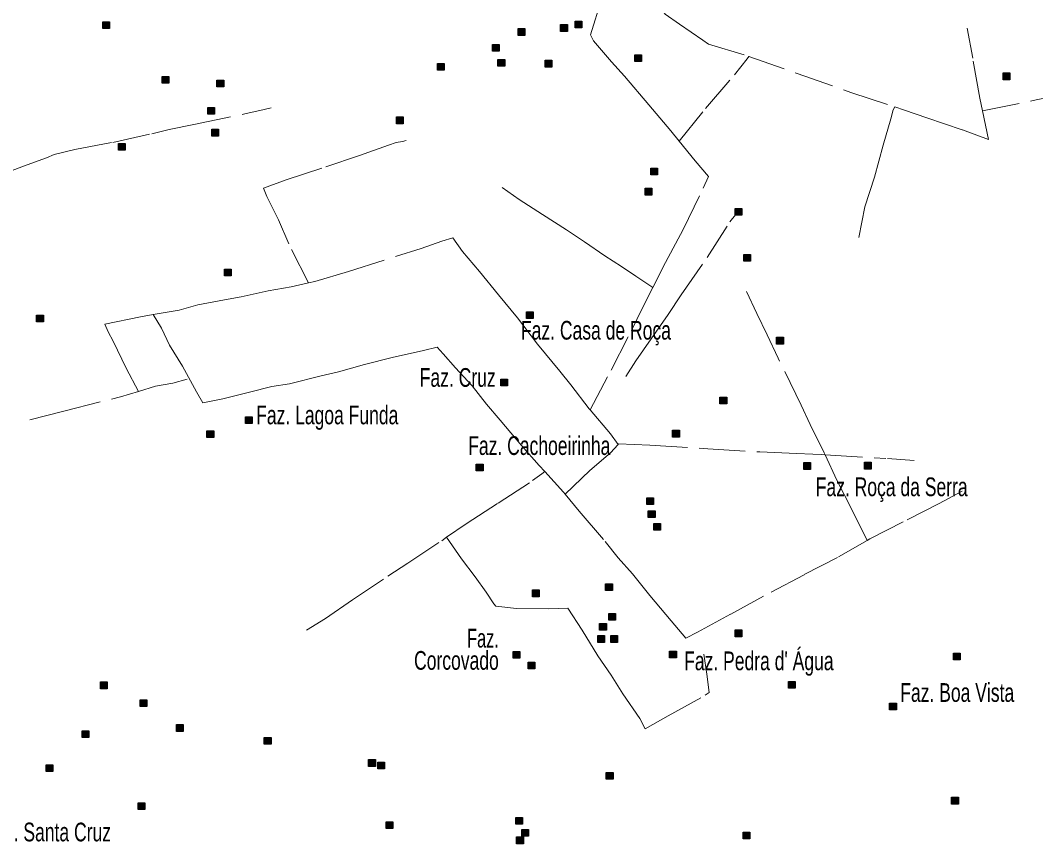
# Model space of a CAD drawing. Extents: x 445.6 to 500, y 8618.1 to 8673.4.
# Drawn here: x 485.21 to 493.89, y 8658.85 to 8665.89 of the extents above; entities that cross this region are included whole.
import ezdxf
from ezdxf.enums import TextEntityAlignment as Align

# ---------------------------------------------------------------- set-up
doc = ezdxf.new("R2010")
doc.units = 0
doc.header["$LTSCALE"] = 0.064
doc.linetypes.add('DOT_DASHED', pattern=[7.7, 5, -1.2, 0.3, -1.2])
doc.layers.add('2', color=7, linetype='Continuous', lineweight=25)
doc.layers.add('22', color=7, linetype='DOT_DASHED', lineweight=13)
doc.layers.add('61', color=7, linetype='Continuous')

msp = doc.modelspace()

# ---------------------------------------------------------------- hatches: boundary and pattern name
at = {"layer": '2'}
for points in [[(489.9536, 8665.8854), (490.0116, 8665.8854), (490.0116, 8665.8274), (489.9536, 8665.8274)], [(485.9151, 8665.8786), (485.9731, 8665.8786), (485.9731, 8665.8206), (485.9151, 8665.8206)], [(489.4656, 8665.8211), (489.5236, 8665.8211), (489.5236, 8665.7631), (489.4656, 8665.7631)], [(489.8286, 8665.8549), (489.8866, 8665.8549), (489.8866, 8665.7969), (489.8286, 8665.7969)], [(489.246, 8665.6855), (489.304, 8665.6855), (489.304, 8665.6275), (489.246, 8665.6275)], [(489.2933, 8665.5568), (489.3513, 8665.5568), (489.3513, 8665.4988), (489.2933, 8665.4988)], [(489.6968, 8665.55), (489.7548, 8665.55), (489.7548, 8665.492), (489.6968, 8665.492)], [(490.4636, 8665.598), (490.5216, 8665.598), (490.5216, 8665.54), (490.4636, 8665.54)], [(488.7765, 8665.5229), (488.8345, 8665.5229), (488.8345, 8665.4649), (488.7765, 8665.4649)], [(486.4218, 8665.4111), (486.4798, 8665.4111), (486.4798, 8665.3531), (486.4218, 8665.3531)], [(486.8913, 8665.3806), (486.9493, 8665.3806), (486.9493, 8665.3226), (486.8913, 8665.3226)], [(493.6117, 8665.4415), (493.6697, 8665.4415), (493.6697, 8665.3835), (493.6117, 8665.3835)], [(486.8136, 8665.1468), (486.8716, 8665.1468), (486.8716, 8665.0888), (486.8136, 8665.0888)], [(488.4252, 8665.0654), (488.4832, 8665.0654), (488.4832, 8665.0074), (488.4252, 8665.0074)], [(486.8474, 8664.9605), (486.9054, 8664.9605), (486.9054, 8664.9025), (486.8474, 8664.9025)], [(486.0502, 8664.8385), (486.1082, 8664.8385), (486.1082, 8664.7805), (486.0502, 8664.7805)], [(490.5987, 8664.6286), (490.6567, 8664.6286), (490.6567, 8664.5706), (490.5987, 8664.5706)], [(490.5514, 8664.4558), (490.6094, 8664.4558), (490.6094, 8664.3978), (490.5514, 8664.3978)], [(491.3203, 8664.2822), (491.3783, 8664.2822), (491.3783, 8664.2242), (491.3203, 8664.2242)], [(491.3952, 8663.8898), (491.4532, 8663.8898), (491.4532, 8663.8318), (491.3952, 8663.8318)], [(486.9547, 8663.7643), (487.0127, 8663.7643), (487.0127, 8663.7063), (486.9547, 8663.7063)], [(485.3499, 8663.3713), (485.4079, 8663.3713), (485.4079, 8663.3133), (485.3499, 8663.3133)], [(489.5362, 8663.3987), (489.5942, 8663.3987), (489.5942, 8663.3407), (489.5362, 8663.3407)], [(491.6756, 8663.1817), (491.7336, 8663.1817), (491.7336, 8663.1237), (491.6756, 8663.1237)], [(489.3173, 8662.8234), (489.3753, 8662.8234), (489.3753, 8662.7654), (489.3173, 8662.7654)], [(491.1913, 8662.6702), (491.2493, 8662.6702), (491.2493, 8662.6122), (491.1913, 8662.6122)], [(487.135, 8662.5009), (487.193, 8662.5009), (487.193, 8662.4429), (487.135, 8662.4429)], [(486.8061, 8662.382), (486.8641, 8662.382), (486.8641, 8662.324), (486.8061, 8662.324)], [(490.786, 8662.3857), (490.844, 8662.3857), (490.844, 8662.3277), (490.786, 8662.3277)], [(489.1084, 8662.0968), (489.1664, 8662.0968), (489.1664, 8662.0388), (489.1084, 8662.0388)], [(491.9083, 8662.1091), (491.9663, 8662.1091), (491.9663, 8662.0511), (491.9083, 8662.0511)], [(492.4251, 8662.1125), (492.4831, 8662.1125), (492.4831, 8662.0545), (492.4251, 8662.0545)], [(490.5646, 8661.8088), (490.6226, 8661.8088), (490.6226, 8661.7508), (490.5646, 8661.7508)], [(490.5781, 8661.697), (490.6361, 8661.697), (490.6361, 8661.639), (490.5781, 8661.639)], [(490.6254, 8661.5885), (490.6834, 8661.5885), (490.6834, 8661.5305), (490.6254, 8661.5305)], [(490.2133, 8661.0736), (490.2713, 8661.0736), (490.2713, 8661.0156), (490.2133, 8661.0156)], [(489.589, 8661.0206), (489.647, 8661.0206), (489.647, 8660.9626), (489.589, 8660.9626)], [(490.2403, 8660.8195), (490.2983, 8660.8195), (490.2983, 8660.7615), (490.2403, 8660.7615)], [(490.1627, 8660.7348), (490.2207, 8660.7348), (490.2207, 8660.6768), (490.1627, 8660.6768)], [(491.3198, 8660.6783), (491.3778, 8660.6783), (491.3778, 8660.6203), (491.3198, 8660.6203)], [(490.1458, 8660.6297), (490.2038, 8660.6297), (490.2038, 8660.5717), (490.1458, 8660.5717)], [(490.2572, 8660.6297), (490.3152, 8660.6297), (490.3152, 8660.5717), (490.2572, 8660.5717)], [(489.4235, 8660.4954), (489.4815, 8660.4954), (489.4815, 8660.4374), (489.4235, 8660.4374)], [(490.7605, 8660.4976), (490.8185, 8660.4976), (490.8185, 8660.4396), (490.7605, 8660.4396)], [(493.1869, 8660.4809), (493.2449, 8660.4809), (493.2449, 8660.4229), (493.1869, 8660.4229)], [(489.5518, 8660.404), (489.6098, 8660.404), (489.6098, 8660.346), (489.5518, 8660.346)], [(485.8954, 8660.2336), (485.9534, 8660.2336), (485.9534, 8660.1756), (485.8954, 8660.1756)], [(491.7758, 8660.2379), (491.8338, 8660.2379), (491.8338, 8660.1799), (491.7758, 8660.1799)], [(486.2343, 8660.0807), (486.2923, 8660.0807), (486.2923, 8660.0227), (486.2343, 8660.0227)], [(492.6409, 8660.0537), (492.6989, 8660.0537), (492.6989, 8659.9957), (492.6409, 8659.9957)], [(485.7383, 8659.8164), (485.7963, 8659.8164), (485.7963, 8659.7584), (485.7383, 8659.7584)], [(486.5447, 8659.8689), (486.6027, 8659.8689), (486.6027, 8659.8109), (486.5447, 8659.8109)], [(487.2963, 8659.7589), (487.3543, 8659.7589), (487.3543, 8659.7009), (487.2963, 8659.7009)], [(488.1881, 8659.5692), (488.2461, 8659.5692), (488.2461, 8659.5112), (488.1881, 8659.5112)], [(488.2657, 8659.5489), (488.3237, 8659.5489), (488.3237, 8659.4909), (488.2657, 8659.4909)], [(485.4309, 8659.5251), (485.4889, 8659.5251), (485.4889, 8659.4671), (485.4309, 8659.4671)], [(490.219, 8659.4608), (490.277, 8659.4608), (490.277, 8659.4028), (490.219, 8659.4028)], [(493.1713, 8659.2477), (493.2293, 8659.2477), (493.2293, 8659.1897), (493.1713, 8659.1897)], [(486.2174, 8659.1998), (486.2754, 8659.1998), (486.2754, 8659.1418), (486.2174, 8659.1418)], [(488.3367, 8659.0373), (488.3947, 8659.0373), (488.3947, 8658.9793), (488.3367, 8658.9793)], [(489.4455, 8659.0746), (489.5035, 8659.0746), (489.5035, 8659.0166), (489.4455, 8659.0166)], [(489.4962, 8658.9729), (489.5542, 8658.9729), (489.5542, 8658.9149), (489.4962, 8658.9149)], [(491.3895, 8658.9492), (491.4475, 8658.9492), (491.4475, 8658.8912), (491.3895, 8658.8912)], [(489.4523, 8658.9085), (489.5103, 8658.9085), (489.5103, 8658.8505), (489.4523, 8658.8505)]]:
    msp.add_hatch(color=256, dxfattribs=at).paths.add_polyline_path(points)

# ---------------------------------------------------------------- linework, layer by layer
for points in [[(489.9536, 8665.8854), (490.0116, 8665.8854), (490.0116, 8665.8274), (489.9536, 8665.8274)], [(485.9151, 8665.8786), (485.9731, 8665.8786), (485.9731, 8665.8206), (485.9151, 8665.8206)], [(489.4656, 8665.8211), (489.5236, 8665.8211), (489.5236, 8665.7631), (489.4656, 8665.7631)], [(489.8286, 8665.8549), (489.8866, 8665.8549), (489.8866, 8665.7969), (489.8286, 8665.7969)], [(489.246, 8665.6855), (489.304, 8665.6855), (489.304, 8665.6275), (489.246, 8665.6275)], [(489.2933, 8665.5568), (489.3513, 8665.5568), (489.3513, 8665.4988), (489.2933, 8665.4988)], [(489.6968, 8665.55), (489.7548, 8665.55), (489.7548, 8665.492), (489.6968, 8665.492)], [(490.4636, 8665.598), (490.5216, 8665.598), (490.5216, 8665.54), (490.4636, 8665.54)], [(488.7765, 8665.5229), (488.8345, 8665.5229), (488.8345, 8665.4649), (488.7765, 8665.4649)], [(486.4218, 8665.4111), (486.4798, 8665.4111), (486.4798, 8665.3531), (486.4218, 8665.3531)], [(486.8913, 8665.3806), (486.9493, 8665.3806), (486.9493, 8665.3226), (486.8913, 8665.3226)], [(493.6117, 8665.4415), (493.6697, 8665.4415), (493.6697, 8665.3835), (493.6117, 8665.3835)], [(486.8136, 8665.1468), (486.8716, 8665.1468), (486.8716, 8665.0888), (486.8136, 8665.0888)], [(488.4252, 8665.0654), (488.4832, 8665.0654), (488.4832, 8665.0074), (488.4252, 8665.0074)], [(486.8474, 8664.9605), (486.9054, 8664.9605), (486.9054, 8664.9025), (486.8474, 8664.9025)], [(486.0502, 8664.8385), (486.1082, 8664.8385), (486.1082, 8664.7805), (486.0502, 8664.7805)], [(490.5987, 8664.6286), (490.6567, 8664.6286), (490.6567, 8664.5706), (490.5987, 8664.5706)], [(490.5514, 8664.4558), (490.6094, 8664.4558), (490.6094, 8664.3978), (490.5514, 8664.3978)], [(491.3203, 8664.2822), (491.3783, 8664.2822), (491.3783, 8664.2242), (491.3203, 8664.2242)], [(491.3952, 8663.8898), (491.4532, 8663.8898), (491.4532, 8663.8318), (491.3952, 8663.8318)], [(486.9547, 8663.7643), (487.0127, 8663.7643), (487.0127, 8663.7063), (486.9547, 8663.7063)], [(485.3499, 8663.3713), (485.4079, 8663.3713), (485.4079, 8663.3133), (485.3499, 8663.3133)], [(489.5362, 8663.3987), (489.5942, 8663.3987), (489.5942, 8663.3407), (489.5362, 8663.3407)], [(491.6756, 8663.1817), (491.7336, 8663.1817), (491.7336, 8663.1237), (491.6756, 8663.1237)], [(489.3173, 8662.8234), (489.3753, 8662.8234), (489.3753, 8662.7654), (489.3173, 8662.7654)], [(491.1913, 8662.6702), (491.2493, 8662.6702), (491.2493, 8662.6122), (491.1913, 8662.6122)], [(487.135, 8662.5009), (487.193, 8662.5009), (487.193, 8662.4429), (487.135, 8662.4429)], [(486.8061, 8662.382), (486.8641, 8662.382), (486.8641, 8662.324), (486.8061, 8662.324)], [(490.786, 8662.3857), (490.844, 8662.3857), (490.844, 8662.3277), (490.786, 8662.3277)], [(489.1084, 8662.0968), (489.1664, 8662.0968), (489.1664, 8662.0388), (489.1084, 8662.0388)], [(491.9083, 8662.1091), (491.9663, 8662.1091), (491.9663, 8662.0511), (491.9083, 8662.0511)], [(492.4251, 8662.1125), (492.4831, 8662.1125), (492.4831, 8662.0545), (492.4251, 8662.0545)], [(490.5646, 8661.8088), (490.6226, 8661.8088), (490.6226, 8661.7508), (490.5646, 8661.7508)], [(490.5781, 8661.697), (490.6361, 8661.697), (490.6361, 8661.639), (490.5781, 8661.639)], [(490.6254, 8661.5885), (490.6834, 8661.5885), (490.6834, 8661.5305), (490.6254, 8661.5305)], [(490.2133, 8661.0736), (490.2713, 8661.0736), (490.2713, 8661.0156), (490.2133, 8661.0156)], [(489.589, 8661.0206), (489.647, 8661.0206), (489.647, 8660.9626), (489.589, 8660.9626)], [(490.2403, 8660.8195), (490.2983, 8660.8195), (490.2983, 8660.7615), (490.2403, 8660.7615)], [(490.1627, 8660.7348), (490.2207, 8660.7348), (490.2207, 8660.6768), (490.1627, 8660.6768)], [(491.3198, 8660.6783), (491.3778, 8660.6783), (491.3778, 8660.6203), (491.3198, 8660.6203)], [(490.1458, 8660.6297), (490.2038, 8660.6297), (490.2038, 8660.5717), (490.1458, 8660.5717)], [(490.2572, 8660.6297), (490.3152, 8660.6297), (490.3152, 8660.5717), (490.2572, 8660.5717)], [(489.4235, 8660.4954), (489.4815, 8660.4954), (489.4815, 8660.4374), (489.4235, 8660.4374)], [(490.7605, 8660.4976), (490.8185, 8660.4976), (490.8185, 8660.4396), (490.7605, 8660.4396)], [(493.1869, 8660.4809), (493.2449, 8660.4809), (493.2449, 8660.4229), (493.1869, 8660.4229)], [(489.5518, 8660.404), (489.6098, 8660.404), (489.6098, 8660.346), (489.5518, 8660.346)], [(485.8954, 8660.2336), (485.9534, 8660.2336), (485.9534, 8660.1756), (485.8954, 8660.1756)], [(491.7758, 8660.2379), (491.8338, 8660.2379), (491.8338, 8660.1799), (491.7758, 8660.1799)], [(486.2343, 8660.0807), (486.2923, 8660.0807), (486.2923, 8660.0227), (486.2343, 8660.0227)], [(492.6409, 8660.0537), (492.6989, 8660.0537), (492.6989, 8659.9957), (492.6409, 8659.9957)], [(485.7383, 8659.8164), (485.7963, 8659.8164), (485.7963, 8659.7584), (485.7383, 8659.7584)], [(486.5447, 8659.8689), (486.6027, 8659.8689), (486.6027, 8659.8109), (486.5447, 8659.8109)], [(487.2963, 8659.7589), (487.3543, 8659.7589), (487.3543, 8659.7009), (487.2963, 8659.7009)], [(488.1881, 8659.5692), (488.2461, 8659.5692), (488.2461, 8659.5112), (488.1881, 8659.5112)], [(488.2657, 8659.5489), (488.3237, 8659.5489), (488.3237, 8659.4909), (488.2657, 8659.4909)], [(485.4309, 8659.5251), (485.4889, 8659.5251), (485.4889, 8659.4671), (485.4309, 8659.4671)], [(490.219, 8659.4608), (490.277, 8659.4608), (490.277, 8659.4028), (490.219, 8659.4028)], [(493.1713, 8659.2477), (493.2293, 8659.2477), (493.2293, 8659.1897), (493.1713, 8659.1897)], [(486.2174, 8659.1998), (486.2754, 8659.1998), (486.2754, 8659.1418), (486.2174, 8659.1418)], [(488.3367, 8659.0373), (488.3947, 8659.0373), (488.3947, 8658.9793), (488.3367, 8658.9793)], [(489.4455, 8659.0746), (489.5035, 8659.0746), (489.5035, 8659.0166), (489.4455, 8659.0166)], [(489.4962, 8658.9729), (489.5542, 8658.9729), (489.5542, 8658.9149), (489.4962, 8658.9149)], [(491.3895, 8658.9492), (491.4475, 8658.9492), (491.4475, 8658.8912), (491.3895, 8658.8912)], [(489.4523, 8658.9085), (489.5103, 8658.9085), (489.5103, 8658.8505), (489.4523, 8658.8505)]]:
    msp.add_lwpolyline(points, close=True, dxfattribs=at)
at = {"layer": '22'}
for points in [[(490.843, 8664.8591), (490.7725, 8664.9462), (490.5822, 8665.1695), (490.3748, 8665.4132), (490.263, 8665.5368), (490.1101, 8665.7163), (490.0839, 8665.7685), (490.1862, 8666.0941), (490.2552, 8666.3032), (490.3029, 8666.44), (490.3148, 8666.4692)], [(490.7103, 8665.9601), (490.7224, 8665.9455), (490.8453, 8665.8596), (491.0432, 8665.7233), (491.0923, 8665.6865), (491.4364, 8665.5842), (491.4382, 8665.5836)], [(493.4348, 8665.1182), (493.4115, 8665.2267), (493.3512, 8665.5691), (493.3047, 8665.8235)], [(493.4348, 8665.1182), (493.9058, 8665.2134), (494.2965, 8665.2834), (494.2901, 8665.3468), (494.2831, 8665.4565), (494.2786, 8665.6025), (494.2854, 8665.6725)], [(490.843, 8664.8591), (491.067, 8665.1381), (491.3151, 8665.426), (491.4224, 8665.5633), (491.4382, 8665.5836)], [(491.4382, 8665.5836), (491.8501, 8665.4369), (492.3179, 8665.2724), (492.6859, 8665.1507)], [(482.8421, 8665.2039), (482.8548, 8665.1986), (483.0775, 8665.1059), (483.356, 8665.0172), (483.8687, 8664.8398), (484.1616, 8664.7286), (484.3756, 8664.6601), (484.4443, 8664.6318), (484.4975, 8664.5968), (484.5881, 8664.497), (484.6648, 8664.425), (485.0274, 8664.5643), (485.2388, 8664.6432), (485.4341, 8664.7152), (485.4991, 8664.7453), (485.6758, 8664.7871), (486.0025, 8664.848), (486.3349, 8664.9223), (486.4836, 8664.9595), (486.6951, 8665.0012), (487.1311, 8665.0922), (487.2961, 8665.1294), (487.3542, 8665.1433)], [(492.3794, 8664.0346), (492.4303, 8664.2972), (492.5124, 8664.5514), (492.5859, 8664.8254), (492.6514, 8665.0502), (492.6712, 8665.1265), (492.6859, 8665.1507)], [(492.6859, 8665.1507), (492.7687, 8665.1233), (492.9591, 8665.0567), (493.2655, 8664.954), (493.4877, 8664.8716), (493.4348, 8665.1182)], [(487.6739, 8663.646), (487.505, 8663.9813), (487.4188, 8664.1858), (487.3192, 8664.3838), (487.2896, 8664.4565), (487.4835, 8664.5264), (487.8229, 8664.6394), (488.1111, 8664.7363), (488.3589, 8664.825), (488.4247, 8664.8478), (488.4785, 8664.8558), (488.5078, 8664.8627)], [(490.6176, 8663.6069), (490.7269, 8663.8216), (490.8768, 8664.102), (491.0462, 8664.4552), (491.0937, 8664.5573), (490.9795, 8664.6904), (490.843, 8664.8591)], [(489.3284, 8664.4622), (489.4736, 8664.3594), (489.6734, 8664.2325), (489.8792, 8664.0995), (490.0335, 8663.9967), (490.207, 8663.8773), (490.3493, 8663.7866), (490.4733, 8663.705), (490.6176, 8663.6069)], [(490.387, 8662.8465), (490.4725, 8662.9795), (490.6042, 8663.1689), (490.749, 8663.3766), (490.8596, 8663.545), (491.0816, 8663.8625), (491.2764, 8664.1676), (491.3238, 8664.2281), (491.355, 8664.2563)], [(487.6739, 8663.646), (487.7276, 8663.6585), (488.016, 8663.744), (488.4179, 8663.8719), (488.6379, 8663.9414), (488.8143, 8664.0026), (488.9063, 8664.0318), (488.9894, 8663.9151), (489.1353, 8663.7447), (489.298, 8663.544), (489.4597, 8663.3466), (489.6307, 8663.1234), (489.8216, 8662.8902), (489.9159, 8662.7758), (490.0735, 8662.5706), (490.0825, 8662.56)], [(486.3472, 8663.3761), (486.5678, 8663.4136), (486.7285, 8663.4589), (486.9553, 8663.5015), (487.099, 8663.5262), (487.3302, 8663.5777), (487.5255, 8663.6114), (487.6739, 8663.646)], [(490.0825, 8662.56), (490.2599, 8662.9003), (490.4336, 8663.2401), (490.5264, 8663.4278), (490.6176, 8663.6069)], [(492.089, 8662.177), (492.082, 8662.1923), (491.9612, 8662.4359), (491.8841, 8662.5998), (491.689, 8663.0034), (491.5957, 8663.202), (491.5051, 8663.3853), (491.4167, 8663.5717)], [(486.2206, 8662.7188), (486.1151, 8662.9185), (486.0051, 8663.1472), (485.9624, 8663.2279), (485.9325, 8663.2925), (486.2378, 8663.3575), (486.3472, 8663.3761)], [(486.3472, 8663.3761), (486.4163, 8663.2599), (486.4864, 8663.1147), (486.598, 8662.9333), (486.7152, 8662.7139), (486.7697, 8662.6206), (486.941, 8662.6543), (487.1694, 8662.7113), (487.3614, 8662.7605), (487.5119, 8662.7839), (487.7832, 8662.8515), (487.9311, 8662.8852), (488.1517, 8662.9474), (488.3905, 8663.0096), (488.6578, 8663.0692), (488.7746, 8663.0977), (488.8239, 8663.0407), (488.9303, 8662.9189), (489.0721, 8662.7658), (489.1941, 8662.6103), (489.3135, 8662.4729), (489.4956, 8662.2567), (489.6462, 8662.0856), (489.6943, 8662.0326)], [(486.2206, 8662.7188), (486.3653, 8662.7633), (486.5157, 8662.7902), (486.636, 8662.8243)], [(485.2908, 8662.4754), (485.584, 8662.5503), (486.0667, 8662.6714), (486.2206, 8662.7188)], [(490.0825, 8662.56), (490.2554, 8662.3553), (490.3201, 8662.265)], [(489.8669, 8661.8409), (490.0776, 8662.0421), (490.2547, 8662.1922), (490.3201, 8662.265)], [(490.3201, 8662.265), (490.3245, 8662.2699), (490.5928, 8662.2592), (491.0865, 8662.227), (491.5311, 8662.2004), (491.8451, 8662.187), (491.9846, 8662.1816), (492.0557, 8662.179), (492.089, 8662.177)], [(492.4496, 8661.4441), (492.312, 8661.7198), (492.1889, 8661.9587), (492.089, 8662.177)], [(492.089, 8662.177), (492.6218, 8662.1442), (492.8499, 8662.1281)], [(488.8548, 8661.4705), (489.0206, 8661.5852), (489.2942, 8661.7627), (489.5892, 8661.9552), (489.669, 8662.0144), (489.6943, 8662.0326)], [(489.6943, 8662.0326), (489.8544, 8661.856), (489.8669, 8661.8409)], [(489.8669, 8661.8409), (489.9868, 8661.6953), (490.21, 8661.4335), (490.3216, 8661.2961), (490.4444, 8661.1573), (490.5923, 8660.9733), (490.774, 8660.7555), (490.8991, 8660.6089), (491.0003, 8660.6608), (491.2827, 8660.8124), (491.6281, 8661.0013), (491.9118, 8661.1516), (492.2051, 8661.3039), (492.4496, 8661.4441)], [(492.4496, 8661.4441), (492.4723, 8661.4571), (492.7907, 8661.619), (493.064, 8661.7606), (493.2615, 8661.8657)], [(487.6566, 8660.6772), (487.8204, 8660.7756), (488.0507, 8660.9349), (488.3516, 8661.1376), (488.5226, 8661.2491), (488.8132, 8661.4417), (488.8548, 8661.4705)], [(488.8548, 8661.4705), (488.9811, 8661.2875), (489.0991, 8661.1328), (489.1925, 8661.0002), (489.2569, 8660.9031), (489.2741, 8660.881), (489.4511, 8660.8614), (489.7264, 8660.859), (489.8911, 8660.8639), (490.014, 8660.6773), (490.1467, 8660.4563), (490.2609, 8660.2929), (490.3617, 8660.1309), (490.5067, 8659.9198), (490.5517, 8659.8326), (490.7483, 8659.9431), (491.0654, 8660.1198), (491.0998, 8660.1444), (491.0801, 8660.3015), (491.0534, 8660.4706)]]:
    msp.add_lwpolyline(points, dxfattribs=at)

# ---------------------------------------------------------------- texts
at = {"layer": '61', "width": 0.7}
for s, p in [('Faz. Casa de Roça', (489.49, 8663.1614)), ('Faz. Lagoa Funda', (487.2265, 8662.4371)), ('Faz. Cachoeirinha', (489.0391, 8662.1749)), ('Faz. Roça da Serra', (492.0094, 8661.8224)), ("Faz. Pedra d' Água", (490.8848, 8660.3342)), ('Faz. Boa Vista', (492.7322, 8660.0634)), ('Faz. Santa Cruz', (484.9038, 8658.8704))]:
    msp.add_text(s, height=0.16, dxfattribs=at).set_placement(p)
at = {"layer": '61'}
for s, width, p in [('Faz. Cruz', 0.7, (489.2738, 8662.7577)), ('Faz.', 0.65, (489.3006, 8660.528)), ('Corcovado', 0.7, (489.3006, 8660.338))]:
    msp.add_text(s, height=0.16, dxfattribs=dict(at, width=width)).set_placement(p, align=Align.RIGHT)

doc.saveas('drawing.dxf')
